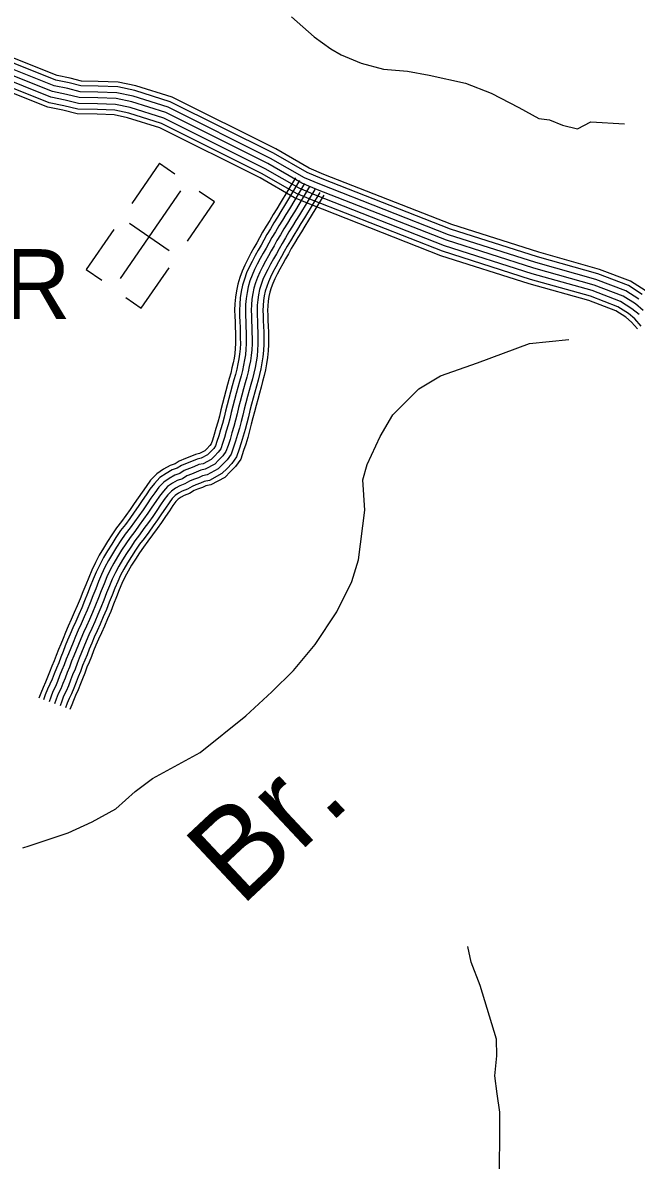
# Model space of a CAD drawing. Extents: x 1788175 to 1969470, y 584502 to 738744.
# Drawn here: x 1835793 to 1839037, y 654272 to 660292 of the extents above; entities that cross this region are included whole.
import ezdxf

# ---------------------------------------------------------------- set-up
doc = ezdxf.new("R2010")
doc.units = 0
for name, color, linetype in [('DESIGN - DRAINAGE - Bridges and Cross Drains Size Text', 7, 'Continuous'), ('DESIGN - ROW - Right-of-Way and Easement Labels', 7, 'Continuous'), ('DESIGN - TRANSPORTATION - Text', 7, 'Continuous'), ('DESIGN - UTILITIES - Cable (Underground) with Text', 7, 'Continuous'), ('SURVEY - CONTROL with Text', 7, 'Continuous'), ('SURVEY - TRANSPORTATION - Roads', 7, 'Continuous')]:
    doc.layers.add(name, color=color, linetype=linetype)

msp = doc.modelspace()

# ---------------------------------------------------------------- linework, layer by layer
at = {"layer": 'DESIGN - TRANSPORTATION - Text'}
for points in [[(1837213.4, 660323.9), (1837333.5, 660217.9), (1837422.4, 660154.4), (1837475.8, 660121.6), (1837583, 660077.8), (1837700.3, 660045.9), (1837828, 660035.9), (1837941.5, 660014), (1838134.6, 659972.9), (1838269.6, 659918.7), (1838416.2, 659844.3), (1838521.2, 659784.6), (1838579, 659777.7), (1838646.5, 659750.6), (1838726.1, 659731.3), (1838796.6, 659768.2), (1838974.2, 659757.4)], [(1835792.6, 655924.9), (1835827, 655936.4), (1836033.1, 656005.2), (1836159.1, 656062.5), (1836285, 656131.2), (1836388.1, 656222.9), (1836479.7, 656291.7), (1836731.6, 656429.2), (1836972.1, 656624), (1837109.5, 656750), (1837224, 656864.6), (1837338.5, 657002.2), (1837453, 657174.1), (1837533.2, 657334.5), (1837567.5, 657449.1), (1837601.9, 657712.7), (1837590.4, 657873.1), (1837613.3, 657953.3), (1837682, 658102.3), (1837750.7, 658216.9), (1837888.1, 658354.4), (1838002.6, 658423.2), (1838197.3, 658491.9), (1838472.1, 658595.1), (1838679.8, 658615.6)], [(1838313.1, 654223), (1838316.3, 654413.2), (1838316.1, 654525.3), (1838301.8, 654623.6), (1838289.4, 654718), (1838299.1, 654823.9), (1838298.6, 654912), (1838211.4, 655195.8), (1838163.5, 655320.7), (1838145.8, 655402.9)]]:
    msp.add_lwpolyline(points, dxfattribs=at)
at = {"layer": 'DESIGN - UTILITIES - Cable (Underground) with Text'}
for p, q in [((1836515.7, 659549.1), (1836369.4, 659336.4)), ((1836515.9, 659549), (1836597.9, 659492.6)), ((1836806.9, 659343.9), (1836725.9, 659399.6)), ((1836664.5, 659136.7), (1836807, 659343.8)), ((1836274, 659197.7), (1836128.5, 658986.2)), ((1836357.4, 659230.6), (1836566.3, 659086.9)), ((1836128.4, 658986.3), (1836210.5, 658929.7)), ((1836419.7, 658781), (1836567.5, 658995.8)), ((1836337.6, 658837.5), (1836419.2, 658781.3))]:
    msp.add_line(p, q, dxfattribs=at)
msp.add_lwpolyline([(1836308.9, 658939.1), (1836628, 659402.9)], dxfattribs=at)
at = {"layer": 'SURVEY - CONTROL with Text'}
for points in [[(1839069.2, 658854.1), (1838995.2, 658900.8), (1838834, 658962.6), (1838514.1, 659052.4), (1838054, 659199.4), (1837375.8, 659465.9), (1837296.6, 659499.6), (1837118.1, 659601.8), (1836573.2, 659874), (1836384.8, 659933.5), (1836295, 659952.6), (1836191.2, 659956.4), (1836099.9, 659958), (1836037.9, 659973.7), (1835968.2, 659988.1), (1835536.4, 660160.4)], [(1839084.4, 658874.9), (1839006.8, 658923.9), (1838842.1, 658987), (1838521.5, 659077.1), (1838062.6, 659223.6), (1837385.5, 659489.7), (1837308, 659522.7), (1837130.3, 659624.4), (1836582.8, 659897.9), (1836391.4, 659958.3), (1836298.2, 659978.2), (1836191.9, 659982.1), (1836103.3, 659983.6), (1836043.6, 659998.7), (1835975.6, 660012.8), (1835545, 660184.6)], [(1839074, 658769.2), (1839032.6, 658803.9), (1838967.3, 658845), (1838814.5, 658903.7), (1838496.2, 658993.1), (1838033.2, 659140.9), (1837352.3, 659408.5), (1837269, 659444), (1837088.8, 659547.1), (1836549.8, 659816.4), (1836369, 659873.4), (1836287.4, 659890.8), (1836189.5, 659894.4), (1836091.6, 659896.1), (1836024, 659913.2), (1835950.3, 659928.5), (1835515.6, 660101.9)], [(1839050.9, 658829), (1838981.3, 658872.9), (1838824.2, 658933.1), (1838505.2, 659022.8), (1838043.6, 659170.1), (1837364, 659437.2), (1837282.8, 659471.8), (1837103.5, 659574.4), (1836561.5, 659845.2), (1836376.9, 659903.4), (1836291.2, 659921.7), (1836190.3, 659925.4), (1836095.7, 659927), (1836030.9, 659943.4), (1835959.3, 659958.3), (1835526, 660131.1)], [(1839063.4, 658685.6), (1839030, 658725.1), (1838996, 658753.7), (1838939.4, 658789.3), (1838794.9, 658844.7), (1838478.4, 658933.7), (1838012.4, 659082.5), (1837328.8, 659351.2), (1837241.3, 659388.3), (1837059.6, 659492.4), (1836526.5, 659758.7), (1836353.1, 659813.4), (1836279.7, 659829.1), (1836187.8, 659832.5), (1836083.4, 659834.2), (1836010.1, 659852.8), (1835932.4, 659868.9), (1835494.9, 660043.4)], [(1839052, 658747.2), (1839014.3, 658778.8), (1838953.4, 658817.2), (1838804.7, 658874.2), (1838487.3, 658963.4), (1838022.8, 659111.7), (1837340.5, 659379.9), (1837255.1, 659416.2), (1837074.2, 659519.7), (1836538.2, 659787.5), (1836361.1, 659843.4), (1836283.5, 659859.9), (1836188.7, 659863.5), (1836087.5, 659865.1), (1836017, 659883), (1835941.4, 659898.7), (1835505.2, 660072.7)], [(1839042.8, 658671.7), (1839012.5, 658707.6), (1838981.4, 658733.7), (1838928.3, 658767.1), (1838787.1, 658821.3), (1838471.3, 658910), (1838004.1, 659059.2), (1837319.4, 659328.3), (1837230.3, 659366.2), (1837047.9, 659470.6), (1836517.2, 659735.7), (1836346.8, 659789.5), (1836276.6, 659804.4), (1836187.2, 659807.8), (1836080.1, 659809.5), (1836004.5, 659828.7), (1835925.3, 659845.1), (1835486.6, 660020.1)]]:
    msp.add_lwpolyline(points, dxfattribs=at)
at = {"layer": 'SURVEY - TRANSPORTATION - Roads'}
for points in [[(1837234.9, 659470.5), (1837154.5, 659337.4), (1837136.1, 659307.2), (1837117.5, 659276.9), (1837098.9, 659246.2), (1837080.4, 659215.4), (1837061, 659183.4), (1837044.7, 659153.2), (1837030.2, 659127.6), (1837015.3, 659100.8), (1836999.3, 659072.3), (1836982.4, 659041.2), (1836966.9, 659009.2), (1836952.9, 658977.3), (1836940.4, 658943.7), (1836930.3, 658908.8), (1836922.8, 658874), (1836917.6, 658838.9), (1836914.6, 658804.9), (1836913.3, 658771), (1836914, 658738.4), (1836915.3, 658708.9), (1836916.4, 658680.5), (1836917.2, 658651.8), (1836917.6, 658622.4), (1836917.8, 658594.6), (1836916.2, 658568.1), (1836913.8, 658541.7), (1836910.2, 658517.2), (1836905.1, 658491.6), (1836899.2, 658465), (1836892.4, 658437.7), (1836884.5, 658408.6), (1836875.8, 658377.1), (1836866.9, 658344.2), (1836858, 658310.7), (1836849.2, 658277), (1836840.8, 658243.5), (1836832.4, 658210.5), (1836824, 658178.2), (1836814.7, 658145.3), (1836805.4, 658113.3), (1836795.4, 658083.4), (1836788.8, 658064), (1836782.5, 658055.3), (1836765.7, 658037.6), (1836755, 658026.7), (1836727.8, 658012), (1836706.7, 658007.7), (1836676.1, 657994), (1836653.8, 657985.6), (1836620.3, 657972.4), (1836598.4, 657958.4), (1836572.9, 657949.6), (1836537.6, 657928.9), (1836501.5, 657904.7), (1836469.2, 657870.5), (1836444.6, 657837.9), (1836423.9, 657807.3), (1836403.6, 657777.8), (1836382.5, 657747.1), (1836360.6, 657716), (1836337.5, 657683.8), (1836314.9, 657652.4), (1836289.1, 657619.5), (1836264.2, 657582.2), (1836241.6, 657547), (1836219.2, 657511.2), (1836197.3, 657473.9), (1836176.7, 657435.3), (1836158.1, 657395.6), (1836141.5, 657356.3), (1836126.1, 657317.8), (1836111.1, 657280), (1836096.2, 657242.5), (1836081.1, 657206.1), (1836065.3, 657170.1), (1836049.2, 657134.4), (1836033.8, 657099.3), (1836019.3, 657065.7), (1836006.2, 657033.9), (1835993.8, 657003.5), (1835982, 656974.2), (1835969.5, 656943.8), (1835958.9, 656914.2), (1835946.6, 656886.3), (1835934.9, 656855), (1835924.2, 656827.7), (1835913.5, 656802.5), (1835900, 656774.5), (1835888.2, 656743.4), (1835878.7, 656717.7)], [(1837256.9, 659457.2), (1837176.4, 659324.1), (1837158, 659293.8), (1837139.5, 659263.5), (1837120.9, 659232.9), (1837102.4, 659202.1), (1837083.3, 659170.7), (1837067.2, 659140.7), (1837052.7, 659115), (1837037.7, 659088.2), (1837021.8, 659059.9), (1837005.3, 659029.4), (1836990.2, 658998.4), (1836976.7, 658967.7), (1836964.9, 658935.7), (1836955.3, 658902.5), (1836948.1, 658869.4), (1836943.2, 658835.9), (1836940.3, 658803.3), (1836939.1, 658770.7), (1836939.7, 658739.2), (1836941, 658710), (1836942.1, 658681.4), (1836943, 658652.3), (1836943.3, 658622.6), (1836943.5, 658594), (1836941.9, 658566.2), (1836939.4, 658538.7), (1836935.5, 658512.8), (1836930.3, 658486.3), (1836924.2, 658459.1), (1836917.3, 658431.2), (1836909.3, 658401.8), (1836900.6, 658370.3), (1836891.8, 658337.5), (1836882.9, 658304.1), (1836874.1, 658270.6), (1836865.7, 658237.2), (1836857.3, 658204.1), (1836848.8, 658171.4), (1836839.4, 658138.2), (1836830, 658105.6), (1836819.7, 658075.2), (1836811.9, 658052.1), (1836802.4, 658038.9), (1836784.2, 658019.7), (1836770.6, 658005.9), (1836736.7, 657987.6), (1836714.7, 657983.1), (1836685.9, 657970.2), (1836663.1, 657961.6), (1836632, 657949.4), (1836609.7, 657935.1), (1836583.8, 657926.1), (1836551.3, 657907.1), (1836518.2, 657884.9), (1836488.9, 657853.9), (1836465.6, 657822.9), (1836445.1, 657792.8), (1836424.8, 657763.2), (1836403.6, 657732.4), (1836381.5, 657701.1), (1836358.4, 657668.8), (1836335.4, 657636.9), (1836310, 657604.4), (1836285.7, 657568.1), (1836263.3, 657533.2), (1836241.2, 657497.9), (1836219.7, 657461.4), (1836199.7, 657423.8), (1836181.6, 657385.1), (1836165.2, 657346.5), (1836150, 657308.3), (1836135, 657270.5), (1836120.1, 657232.8), (1836104.8, 657196), (1836088.8, 657159.7), (1836072.7, 657123.9), (1836057.3, 657089.1), (1836043, 657055.7), (1836030, 657024.1), (1836017.6, 656993.9), (1836005.8, 656964.5), (1835993.5, 656934.6), (1835982.8, 656904.6), (1835970.5, 656876.6), (1835958.9, 656845.8), (1835948, 656818), (1835936.9, 656791.9), (1835923.7, 656764.3), (1835912.2, 656734.4), (1835902.8, 656708.8)], [(1837283.4, 659441.2), (1837203, 659308), (1837184.5, 659277.7), (1837166, 659247.4), (1837147.4, 659216.9), (1837128.9, 659186.1), (1837110.3, 659155.3), (1837094.4, 659125.8), (1837079.7, 659099.8), (1837064.8, 659073.1), (1837048.9, 659044.9), (1837032.9, 659015.3), (1837018.4, 658985.4), (1837005.5, 658956.1), (1836994.3, 658925.9), (1836985.4, 658894.9), (1836978.7, 658863.8), (1836974, 658832.3), (1836971.2, 658801.3), (1836970.1, 658770.5), (1836970.7, 658740.2), (1836972, 658711.3), (1836973.1, 658682.4), (1836974, 658653), (1836974.3, 658622.9), (1836974.5, 658593.2), (1836972.8, 658563.9), (1836970.2, 658535), (1836966.1, 658507.5), (1836960.6, 658479.9), (1836954.4, 658452), (1836947.3, 658423.4), (1836939.2, 658393.6), (1836930.6, 658362.1), (1836921.7, 658329.4), (1836912.9, 658296.3), (1836904.2, 658262.9), (1836895.8, 658229.6), (1836887.4, 658196.4), (1836878.7, 658163.2), (1836869.2, 658129.7), (1836859.5, 658096.4), (1836849.1, 658065.3), (1836839.8, 658037.7), (1836826.3, 658019.1), (1836806.5, 657998.1), (1836789.4, 657980.8), (1836747.4, 657958.1), (1836724.2, 657953.4), (1836697.7, 657941.5), (1836674.2, 657932.6), (1836646.1, 657921.6), (1836623.3, 657907.1), (1836596.8, 657897.8), (1836567.8, 657880.8), (1836538.4, 657861.1), (1836512.6, 657833.9), (1836490.8, 657804.9), (1836470.7, 657775.3), (1836450.3, 657745.6), (1836429, 657714.7), (1836406.8, 657683.1), (1836383.6, 657650.7), (1836360.2, 657618.3), (1836335.1, 657586.2), (1836311.7, 657551.1), (1836289.4, 657516.6), (1836267.7, 657481.8), (1836246.8, 657446.2), (1836227.4, 657409.9), (1836209.9, 657372.5), (1836193.9, 657334.8), (1836178.8, 657296.9), (1836163.8, 657259.1), (1836148.8, 657221.1), (1836133.3, 657183.8), (1836117.1, 657147.1), (1836101.1, 657111.3), (1836085.8, 657076.7), (1836071.6, 657043.7), (1836058.7, 657012.3), (1836046.4, 656982.2), (1836034.5, 656952.8), (1836022.5, 656923.4), (1836011.6, 656893.2), (1835999.2, 656864.9), (1835987.9, 656834.7), (1835976.7, 656806.3), (1835965.2, 656779.1), (1835952.2, 656752.1), (1835941.2, 656723.5), (1835931.9, 656698.1)], [(1837310, 659425.2), (1837229.5, 659291.9), (1837210.9, 659261.5), (1837192.5, 659231.3), (1837174, 659200.8), (1837155.5, 659170.1), (1837137.2, 659139.9), (1837121.5, 659110.8), (1837106.7, 659084.6), (1837091.8, 659057.9), (1837076.1, 659029.9), (1837060.5, 659001.1), (1837046.5, 658972.4), (1837034.3, 658944.4), (1837023.8, 658916.2), (1837015.4, 658887.3), (1837009.2, 658858.3), (1837004.8, 658828.6), (1837002.2, 658799.4), (1837001.1, 658770.2), (1837001.7, 658741.2), (1837003, 658712.6), (1837004.1, 658683.4), (1837004.9, 658653.6), (1837005.3, 658623.1), (1837005.5, 658592.3), (1837003.7, 658561.6), (1837001, 658531.3), (1836996.6, 658502.1), (1836990.9, 658473.5), (1836984.6, 658444.8), (1836977.3, 658415.6), (1836969.1, 658385.5), (1836960.5, 658354), (1836951.6, 658321.4), (1836942.8, 658288.4), (1836934.2, 658255.2), (1836925.9, 658222), (1836917.4, 658188.6), (1836908.7, 658155.1), (1836899, 658121.1), (1836889.1, 658087.1), (1836878.5, 658055.4), (1836867.6, 658023.3), (1836850.2, 657999.2), (1836828.8, 657976.6), (1836808.2, 657955.8), (1836758.1, 657928.6), (1836733.7, 657923.7), (1836709.6, 657912.8), (1836685.4, 657903.7), (1836660.3, 657893.8), (1836636.9, 657879), (1836609.9, 657869.6), (1836584.3, 657854.5), (1836558.5, 657837.3), (1836536.3, 657813.8), (1836516, 657786.9), (1836496.3, 657757.9), (1836475.9, 657728.1), (1836454.5, 657697), (1836432.1, 657665.1), (1836408.7, 657632.6), (1836385, 657599.7), (1836360.2, 657568), (1836337.6, 657534.1), (1836315.6, 657499.9), (1836294.2, 657465.7), (1836273.8, 657431.1), (1836255.2, 657396), (1836238.2, 657359.9), (1836222.6, 657323), (1836207.7, 657285.4), (1836192.6, 657247.6), (1836177.5, 657209.5), (1836161.8, 657171.6), (1836145.4, 657134.5), (1836129.4, 657098.7), (1836114.2, 657064.3), (1836100.2, 657031.7), (1836087.3, 657000.6), (1836075.1, 656970.6), (1836063.3, 656941.1), (1836051.4, 656912.3), (1836040.5, 656881.7), (1836027.9, 656853.2), (1836016.8, 656823.5), (1836005.4, 656794.6), (1835993.5, 656766.4), (1835980.7, 656739.8), (1835970.3, 656712.6), (1835961, 656687.3)], [(1837310, 659425.2), (1837229.5, 659291.9), (1837210.9, 659261.5), (1837192.5, 659231.3), (1837174, 659200.8), (1837155.5, 659170.1), (1837137.2, 659139.9), (1837121.5, 659110.8), (1837106.7, 659084.6), (1837091.8, 659057.9), (1837076.1, 659029.9), (1837060.5, 659001.1), (1837046.5, 658972.4), (1837034.3, 658944.4), (1837023.8, 658916.2), (1837015.4, 658887.3), (1837009.2, 658858.3), (1837004.8, 658828.6), (1837002.2, 658799.4), (1837001.1, 658770.2), (1837001.7, 658741.2), (1837003, 658712.6), (1837004.1, 658683.4), (1837004.9, 658653.6), (1837005.3, 658623.1), (1837005.5, 658592.3), (1837003.7, 658561.6), (1837001, 658531.3), (1836996.6, 658502.1), (1836990.9, 658473.5), (1836984.6, 658444.8), (1836977.3, 658415.6), (1836969.1, 658385.5), (1836960.5, 658354), (1836951.6, 658321.4), (1836942.8, 658288.4), (1836934.2, 658255.2), (1836925.9, 658222), (1836917.4, 658188.6), (1836908.7, 658155.1), (1836899, 658121.1), (1836889.1, 658087.1), (1836878.5, 658055.4), (1836867.6, 658023.3), (1836850.2, 657999.2), (1836828.8, 657976.6), (1836808.2, 657955.8), (1836758.1, 657928.6), (1836733.7, 657923.7), (1836709.6, 657912.8), (1836685.4, 657903.7), (1836660.3, 657893.8), (1836636.9, 657879), (1836609.9, 657869.6), (1836584.3, 657854.5), (1836558.5, 657837.3), (1836536.3, 657813.8), (1836516, 657786.9), (1836496.3, 657757.9), (1836475.9, 657728.1), (1836454.5, 657697), (1836432.1, 657665.1), (1836408.7, 657632.6), (1836385, 657599.7), (1836360.2, 657568), (1836337.6, 657534.1), (1836315.6, 657499.9), (1836294.2, 657465.7), (1836273.8, 657431.1), (1836255.2, 657396), (1836238.2, 657359.9), (1836222.6, 657323), (1836207.7, 657285.4), (1836192.6, 657247.6), (1836177.5, 657209.5), (1836161.8, 657171.6), (1836145.4, 657134.5), (1836129.4, 657098.7), (1836114.2, 657064.3), (1836100.2, 657031.7), (1836087.3, 657000.6), (1836075.1, 656970.6), (1836063.3, 656941.1), (1836051.4, 656912.3), (1836040.5, 656881.7), (1836027.9, 656853.2), (1836016.8, 656823.5), (1836005.4, 656794.6), (1835993.5, 656766.4), (1835980.7, 656739.8), (1835970.3, 656712.6), (1835961, 656687.3)], [(1837336.5, 659409.1), (1837256, 659275.8), (1837237.4, 659245.4), (1837218.9, 659215.1), (1837200.5, 659184.8), (1837182, 659154), (1837164.1, 659124.5), (1837148.7, 659095.8), (1837133.8, 659069.5), (1837118.9, 659042.8), (1837103.2, 659014.9), (1837088.1, 658986.9), (1837074.7, 658959.4), (1837063, 658932.8), (1837053.3, 658906.5), (1837045.5, 658879.8), (1837039.7, 658852.7), (1837035.6, 658824.9), (1837033.1, 658797.4), (1837032.1, 658769.9), (1837032.6, 658742.3), (1837033.9, 658713.9), (1837035, 658684.5), (1837035.9, 658654.3), (1837036.3, 658623.4), (1837036.5, 658591.5), (1837034.6, 658559.3), (1837031.8, 658527.6), (1837027.2, 658496.8), (1837021.3, 658467.1), (1837014.7, 658437.7), (1837007.3, 658407.9), (1836999, 658377.3), (1836990.4, 658345.8), (1836981.6, 658313.4), (1836972.8, 658280.5), (1836964.2, 658247.5), (1836955.9, 658214.4), (1836947.4, 658180.9), (1836938.6, 658146.9), (1836928.8, 658112.6), (1836918.7, 658077.9), (1836907.9, 658045.5), (1836895.5, 658008.9), (1836874.1, 657979.4), (1836851.1, 657955), (1836827, 657930.7), (1836768.8, 657899.2), (1836743.3, 657894), (1836721.4, 657884.2), (1836696.5, 657874.8), (1836674.4, 657866.1), (1836650.5, 657850.9), (1836622.9, 657841.3), (1836600.7, 657828.3), (1836578.6, 657813.5), (1836560, 657793.8), (1836541.2, 657768.8), (1836521.9, 657740.4), (1836501.5, 657710.5), (1836479.9, 657679.2), (1836457.3, 657647.2), (1836433.9, 657614.5), (1836409.8, 657581.1), (1836385.3, 657549.8), (1836363.5, 657517.2), (1836341.8, 657483.3), (1836320.7, 657449.6), (1836300.9, 657416), (1836282.9, 657382.2), (1836266.5, 657347.3), (1836251.3, 657311.2), (1836236.5, 657274), (1836221.5, 657236.2), (1836206.2, 657197.8), (1836190.3, 657159.4), (1836173.8, 657121.9), (1836157.7, 657086.1), (1836142.6, 657052), (1836128.8, 657019.6), (1836116, 656988.8), (1836103.8, 656959), (1836092, 656929.4), (1836080.3, 656901.2), (1836069.3, 656870.2), (1836056.6, 656841.5), (1836045.8, 656812.4), (1836034.1, 656782.8), (1836021.7, 656753.6), (1836009.1, 656727.5), (1835999.3, 656701.7), (1835990, 656676.6)], [(1837363, 659393.1), (1837282.5, 659259.8), (1837263.9, 659229.3), (1837245.4, 659199), (1837227, 659168.8), (1837208.6, 659138), (1837191, 659109.1), (1837175.8, 659080.8), (1837160.8, 659054.3), (1837145.9, 659027.6), (1837130.3, 659000), (1837115.6, 658972.8), (1837102.8, 658946.4), (1837091.8, 658921.2), (1837082.7, 658896.8), (1837075.6, 658872.2), (1837070.2, 658847.2), (1837066.3, 658821.3), (1837064.1, 658795.5), (1837063.1, 658769.7), (1837063.6, 658743.3), (1837064.9, 658715.2), (1837066, 658685.5), (1837066.9, 658654.9), (1837067.3, 658623.7), (1837067.5, 658590.7), (1837065.6, 658557), (1837062.6, 658523.9), (1837057.7, 658491.5), (1837051.6, 658460.8), (1837044.9, 658430.6), (1837037.3, 658400.1), (1837028.9, 658369.1), (1837020.3, 658337.6), (1837011.5, 658305.3), (1837002.8, 658272.6), (1836994.3, 658239.9), (1836986, 658206.8), (1836977.4, 658173.2), (1836968.5, 658138.8), (1836958.6, 658104), (1836948.3, 658068.6), (1836937.2, 658035.6), (1836923.3, 657994.5), (1836898, 657959.6), (1836873.4, 657933.5), (1836845.8, 657905.6), (1836779.5, 657869.7), (1836752.8, 657864.3), (1836733.2, 657855.5), (1836707.6, 657845.8), (1836688.5, 657838.3), (1836664.2, 657822.8), (1836636, 657813), (1836617.2, 657802), (1836598.8, 657789.6), (1836583.8, 657773.8), (1836566.4, 657750.8), (1836547.5, 657722.9), (1836527, 657693), (1836505.4, 657661.5), (1836482.6, 657629.2), (1836459.1, 657596.4), (1836434.6, 657562.4), (1836410.5, 657531.6), (1836389.4, 657500.2), (1836368, 657466.7), (1836347.2, 657433.6), (1836328, 657400.8), (1836310.6, 657368.3), (1836294.9, 657334.6), (1836280, 657299.4), (1836265.3, 657262.5), (1836250.3, 657224.8), (1836235, 657186.1), (1836218.8, 657147.2), (1836202.1, 657109.3), (1836186, 657073.5), (1836171, 657039.6), (1836157.3, 657007.6), (1836144.7, 656977), (1836132.6, 656947.3), (1836120.7, 656917.8), (1836109.3, 656890.1), (1836098.1, 656858.7), (1836085.4, 656829.9), (1836074.7, 656801.3), (1836062.8, 656771.1), (1836050, 656740.8), (1836037.6, 656715.2), (1836028.3, 656690.8), (1836019.1, 656665.9)], [(1837384.2, 659380.3), (1837303.6, 659246.9), (1837285, 659216.4), (1837266.5, 659186.2), (1837248.2, 659156), (1837229.7, 659125.2), (1837212.5, 659096.8), (1837197.4, 659068.9), (1837182.3, 659042.2), (1837167.5, 659015.5), (1837152, 658988), (1837137.6, 658961.5), (1837125.2, 658936), (1837114.7, 658911.9), (1837106.2, 658889.1), (1837099.6, 658866.1), (1837094.5, 658842.7), (1837090.9, 658818.4), (1837088.7, 658793.9), (1837087.8, 658769.4), (1837088.3, 658744.1), (1837089.6, 658716.2), (1837090.7, 658686.4), (1837091.6, 658655.4), (1837092, 658623.9), (1837092.2, 658590.1), (1837090.2, 658555.2), (1837087.1, 658520.9), (1837082.1, 658487.3), (1837075.8, 658455.7), (1837069, 658425), (1837061.2, 658393.9), (1837052.8, 658362.6), (1837044.1, 658331.1), (1837035.4, 658298.9), (1837026.7, 658266.3), (1837018.2, 658233.7), (1837009.9, 658200.8), (1837001.4, 658167.1), (1836992.3, 658132.3), (1836982.3, 658097.2), (1836971.9, 658061.3), (1836960.7, 658027.7), (1836945.6, 657983.1), (1836917.1, 657943.8), (1836891.1, 657916.3), (1836860.8, 657885.6), (1836788, 657846.2), (1836760.5, 657840.6), (1836742.7, 657832.6), (1836716.5, 657822.8), (1836699.8, 657816.2), (1836675, 657800.4), (1836646.4, 657790.5), (1836630.4, 657781), (1836614.8, 657770.6), (1836602.7, 657757.8), (1836586.5, 657736.4), (1836568, 657709), (1836547.4, 657679), (1836525.7, 657647.4), (1836502.8, 657614.9), (1836479.2, 657582), (1836454.3, 657547.6), (1836430.5, 657517.1), (1836410.1, 657486.6), (1836388.8, 657453.5), (1836368.3, 657420.7), (1836349.5, 657388.8), (1836332.7, 657357.2), (1836317.4, 657324.6), (1836302.8, 657290.1), (1836288.2, 657253.4), (1836273.2, 657215.6), (1836257.9, 657176.8), (1836241.5, 657137.4), (1836224.7, 657099.3), (1836208.6, 657063.5), (1836193.7, 657029.7), (1836180.1, 656998), (1836167.6, 656967.6), (1836155.5, 656938.1), (1836143.6, 656908.4), (1836132.4, 656881.2), (1836121.1, 656849.5), (1836108.3, 656820.5), (1836097.8, 656792.4), (1836085.7, 656761.8), (1836072.5, 656730.6), (1836060.4, 656705.4), (1836051.5, 656682.1), (1836042.3, 656657.3)]]:
    msp.add_lwpolyline(points, dxfattribs=at)

# ---------------------------------------------------------------- texts
at = {"layer": 'DESIGN - DRAINAGE - Bridges and Cross Drains Size Text'}
msp.add_text('Br.', height=475, rotation=43.15583, dxfattribs=at).set_placement((1836946.5, 655608.7))
at = {"layer": 'DESIGN - ROW - Right-of-Way and Easement Labels'}
msp.add_text('HARKREADER', height=370, dxfattribs=at).set_placement((1832609.9, 658723.9))

doc.saveas('drawing.dxf')
